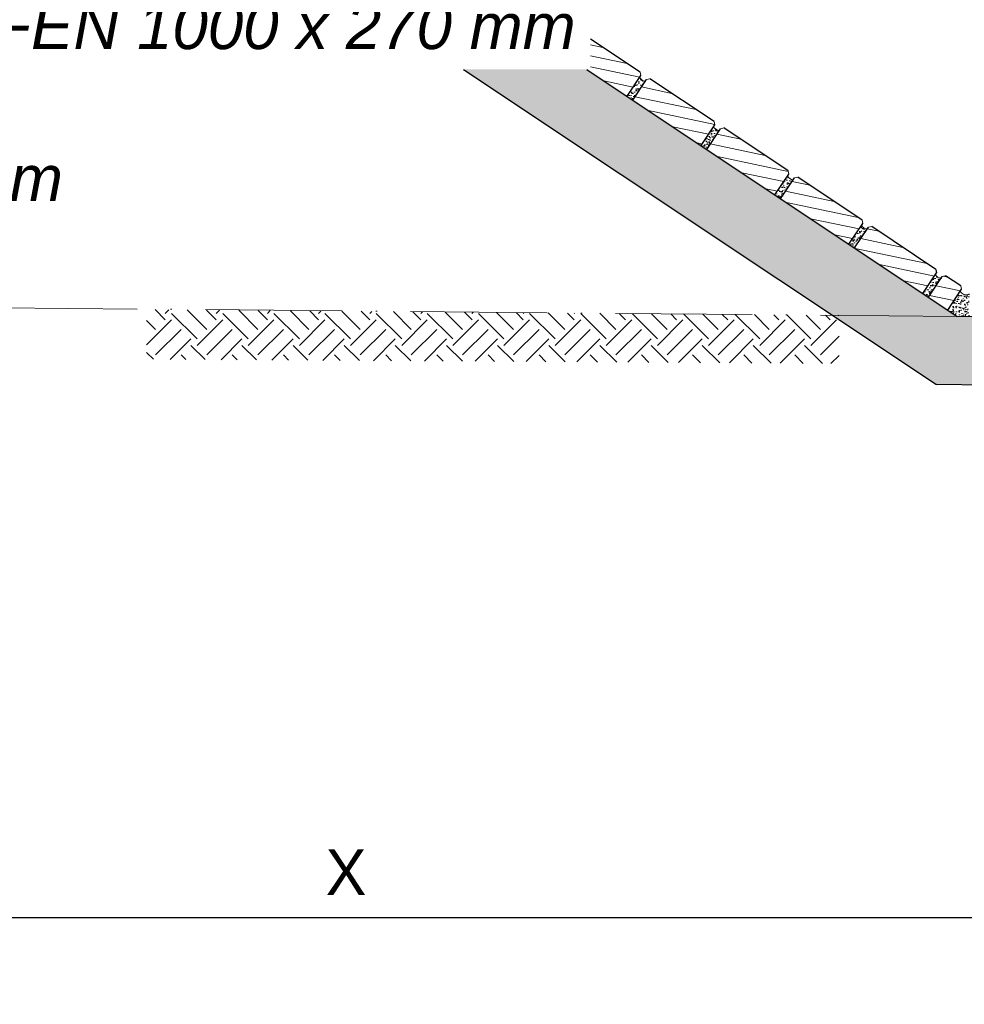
# Model space of a CAD drawing. Header units: millimetres. Extents: x -6179 to 46156, y -8419 to 8561.
# Tile 486 of 508: x 3711 to 5784, y -1091 to 1071. Entities that reach past the tile are written whole.
import ezdxf

# ---------------------------------------------------------------- set-up
doc = ezdxf.new("R2010")
doc.units = ezdxf.units.MM
doc.linetypes.add('ACAD_ISO10W100', pattern=[18, 12, -3, 0, -3])
for name, color, linetype, lineweight in [('_Gelände', 7, 'Continuous', 25), ('Bemaßung', 7, 'Continuous', 9), ('Pflaster-Gehweg', 7, 'Continuous', 15)]:
    doc.layers.add(name, color=color, linetype=linetype, lineweight=lineweight)
for name, color, linetype in [('Beschriftung', 7, 'Continuous'), ('POL_Bema', 7, 'Continuous'), ('Text', 7, 'Continuous')]:
    doc.layers.add(name, color=color, linetype=linetype)
doc.styles.add('Arial_Standard', font='arial.ttf')
doc.styles.add('LBB3.5M1000', font='isocp.shx', dxfattribs={"height": 3.5})
doc.dimstyles.new('DIN', dxfattribs={"dimtxt": 2.5, "dimasz": 2.5, "dimexe": 1.25, "dimexo": 0.625, "dimtad": 1, "dimtih": 1, "dimdec": 4, "dimdsep": 46, "dimlunit": 6, "dimtxsty": 'Standard', "dimcen": 2.5, "dimadec": 0, "dimazin": 0, "dimtfac": 1, "dimtdec": 4, "dimtmove": 0, "dimatfit": 3, "dimfxl": 0, "dimtvp": 1, "dimtolj": 1, "dimtzin": 0, "dimarcsym": 0})

# ---------------------------------------------------------------- blocks, each defined once
blk = doc.blocks.new('_Oblique')
at = {"layer": 'POL_Bema', "color": 0, "lineweight": -2}
blk.add_line((-0.5, -0.5), (0.5, 0.5), dxfattribs=at)
blk = doc.blocks.new('*D44')
at = {"layer": 'Bemaßung', "color": 0, "lineweight": -2, "transparency": 16777216}
for p, q in [((2154.4, -472.2), (2154.4, -950.7)), ((6699.8, -832.8), (6699.8, -950.7)), ((6699.8, -900.7), (2154.4, -900.7))]:
    blk.add_line(p, q, dxfattribs=at)
at = {"layer": 'DEFPOINTS', "color": 0, "transparency": 16777216}
for p in [(2154.4, -172.2), (6699.8, -532.8), (2154.4, -900.7)]:
    blk.add_point(p, dxfattribs=at)
at = {"layer": 'Bemaßung', "color": 0, "lineweight": -2, "transparency": 16777216, "xscale": 50, "yscale": 50, "zscale": 50, "rotation": 180}
blk.add_blockref('_Oblique', (2154.4, -900.7), dxfattribs=at)
at = {"layer": 'Bemaßung', "color": 0, "lineweight": -2, "transparency": 16777216, "xscale": 50, "yscale": 50, "zscale": 50}
blk.add_blockref('_Oblique', (6699.8, -900.7), dxfattribs=at)
at = {"layer": 'Bemaßung', "color": 0, "transparency": 16777216, "insert": (4427.1, -800.7), "char_height": 100, "attachment_point": 5}
blk.add_mtext('\\A1;X', dxfattribs=at)
blk = doc.blocks.new('*D48')
at = {"layer": 'Bemaßung', "color": 0, "lineweight": -2, "transparency": 16777216}
for p, q in [((2929.4, 4967.2), (2929.4, 5978.7)), ((6679.4, 1967.2), (6679.4, 5978.7)), ((6679.4, 5928.7), (2929.4, 5928.7))]:
    blk.add_line(p, q, dxfattribs=at)
at = {"layer": 'DEFPOINTS', "color": 0, "transparency": 16777216}
for p in [(2929.4, 5928.7), (2929.4, 3667.2), (6679.4, 667.2)]:
    blk.add_point(p, dxfattribs=at)
at = {"layer": 'Bemaßung', "color": 0, "lineweight": -2, "transparency": 16777216, "xscale": 50, "yscale": 50, "zscale": 50, "rotation": 180}
blk.add_blockref('_Oblique', (2929.4, 5928.7), dxfattribs=at)
at = {"layer": 'Bemaßung', "color": 0, "lineweight": -2, "transparency": 16777216, "xscale": 50, "yscale": 50, "zscale": 50}
blk.add_blockref('_Oblique', (6679.4, 5928.7), dxfattribs=at)
at = {"layer": 'Bemaßung', "color": 0, "transparency": 16777216, "char_height": 100, "attachment_point": 5}
for s, insert in [('\\A1;X  (MAX. 18 STEPS) ', (4804.4, 6028.7)), ('\\A1;(MAX. 18 TRITTSTUFEN)', (4804.4, 5828.7))]:
    blk.add_mtext(s, dxfattribs=dict(at, insert=insert))

msp = doc.modelspace()

# ---------------------------------------------------------------- hatches: boundary and pattern name
h = msp.add_hatch()
h.set_pattern_fill('EARTH', color=253, scale=12.5, angle=45, style=0)
h.set_pattern_definition([(135, (26775.32, 37974.62), (-7e-15, 112.2532), [79.375, -79.375]), (135, (26796.37, 37995.67), (-7e-15, 112.2532), [79.375, -79.375]), (135, (26817.415, 38016.72), (-7e-15, 112.2532), [79.375, -79.375]), (45, (26817.415, 38030.75), (112.2532, 7e-15), [79.375, -79.375]), (45, (26796.37, 38051.8), (112.2532, 7e-15), [79.375, -79.375]), (45, (26775.32, 38072.84), (112.2532, 7e-15), [79.375, -79.375])])
h.paths.add_polyline_path([(5509.17474, 421.54195), (5146.22722, 424.84462), (3989.40633, 434.34595), (3989.40633, 325.25816), (5509.17474, 315.75683)])
at = {"layer": 'Pflaster-Gehweg', "lineweight": 9}
h = msp.add_hatch(dxfattribs=at)
h.set_pattern_fill('AR-CONC', color=256, style=0)
h.set_pattern_definition([(130, (-92641.57, 2420.45), (-182.18467, -15.93909), [19.05, -209.55]), (185, (-92641.57, 2420.45), (35.24283, 191.05664), [15.24, -167.64]), (79.549, (-92656.75, 2419.12), (-146.9425, 175.1167), [16.19, -178.09]), (133.8158, (-92641.57, 2471.25), (-271.07904, -42.04233), [28.575, -314.325]), (83.3644, (-92664.16, 2467.74), (-237.4042, 247.42556), [24.285, -267.135]), (188.816, (-92641.57, 2471.25), (-237.4046, 247.4251), [22.86, -251.46]), (159, (-92666.97, 2458.55), (-151.61488, -102.26552), [19.05, -209.55]), (214, (-92666.97, 2458.55), (-61.80203, 184.18797), [15.24, -167.64]), (108.5486, (-92679.6, 2450.02), (-213.4165, 81.92286), [16.19, -178.09]), (142.5, (-92641.57, 2420.45), (-3.088603, 84.55504), [0, -165.608, 0, -170.18, 0, -168.275]), (172.5, (-92641.57, 2420.45), (-66.81966, 100.180575), [0, -97.028, 0, -161.798, 0, -64.135]), (212.5, (-92584.93, 2420.45), (-135.590595, -5.728744), [0, -63.5, 0, -198.12, 0, -262.89]), (222.5, (-92559.53, 2420.45), (-148.12918, 25.42649), [0, -82.55, 0, -131.572, 0, -186.69])])
h.paths.add_polyline_path([(3667.32075, 1639.88158), (3937.73709, 1639.88158), (2304.38052, 2728.78596), (2304.38052, 2548.5084)])
h.paths.add_polyline_path([(4955.32338, 961.49072), (4684.90704, 961.49072), (5722.75475, 269.59224), (6299.78679, 264.34149), (6299.78679, 414.3477), (5768.79013, 419.17955)])
h.paths.add_polyline_path([(4357.97168, 1179.44762), (4628.38803, 1179.44762), (4191.11197, 1470.965), (3920.69562, 1470.965), (4198.59068, 1285.70163), (4347.69327, 1285.70163), (4347.69327, 1186.29989)])
h = msp.add_hatch(dxfattribs=at)
h.set_pattern_fill('LINE', color=256, scale=7.5, angle=168.16871353, style=0)
h.set_pattern_definition([(168.16871353, (-13890326.568, -6022878.577), (-4.882289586, -23.306617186), [])])
h.paths.add_polyline_path([(4963.63776, 1028.05883), (4963.63776, 961.49072), (4955.32338, 961.49072), (5043.97201, 902.39164), (5074.31227, 947.90204), (5072.8414, 955.2564)])
h = msp.add_hatch(dxfattribs=at)
h.set_pattern_fill('AR-CONC', color=256, scale=0.1, angle=33.16871353, style=0)
h.set_pattern_definition([(83.16871353, (-13890326.568, -6022878.577), (16.122045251, 8.633234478), [1.905, -20.955]), (28.16871353, (-13890326.568, -6022878.577), (-13.402875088, 14.064491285), [1.524, -16.764]), (133.61971353, (-13890325.225, -6022877.858), (2.719272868, 22.697689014), [1.619, -17.809]), (79.35291353, (-13890329.347, -6022874.325), (24.991190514, 11.311694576), [2.8575, -31.4325]), (129.80431353, (-13890327.265, -6022873.382), (6.335428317, 33.69961588), [2.4285, -26.7135]), (24.35271353, (-13890329.347, -6022874.325), (6.335483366, 33.69959953), [2.286, -25.146]), (54.16871353, (-13890326.526, -6022873.998), (18.286133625, -0.265325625), [1.905, -20.955]), (359.16871353, (-13890326.526, -6022873.998), (-4.903818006, 18.79892403), [1.524, -16.764]), (104.62011353, (-13890325.003, -6022874.02), (13.382258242, 18.533609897), [1.619, -17.809]), (70.668713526, (-13890326.568, -6022878.577), (-4.367523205, 7.2467704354), [0, -16.5608, 0, -17.018, 0, -16.8275]), (40.668713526, (-13890326.568, -6022878.577), (0.112286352, 12.0414924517), [0, -9.7028, 0, -16.1798, 0, -6.4135]), (0.668713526, (-13890331.309, -6022881.676), (11.6632127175, 6.9387137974), [0, -6.35, 0, -19.812, 0, -26.289]), (350.66871353, (-13890333.435, -6022883.066), (11.008249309, 10.232597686), [0, -8.255, 0, -13.1572, 0, -18.669])])
h.paths.add_polyline_path([(5043.972, 902.39164), (5071.64243, 943.89727, 0.1313025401), (5076.8116, 938.13021, 0.1320187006), (5084.21061, 935.70791), (5056.45276, 894.07114)], flags=0)
h = msp.add_hatch(dxfattribs=at)
h.set_pattern_fill('LINE', color=256, scale=7.5, angle=168.16871353, style=0)
h.set_pattern_definition([(168.16871353, (-13890488.818, -6022986.744), (-4.882289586, -23.306617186), [])])
h.paths.add_polyline_path([(5056.45276, 894.07113), (5086.79303, 939.58154), (5094.14738, 941.05241), (5235.09121, 847.08986), (5236.56208, 839.7355), (5206.22181, 794.2251)], flags=0)
h = msp.add_hatch(dxfattribs=at)
h.set_pattern_fill('AR-CONC', color=256, scale=0.1, angle=33.16871353, style=0)
h.set_pattern_definition([(83.16871353, (-13890488.818, -6022986.744), (16.122045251, 8.633234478), [1.905, -20.955]), (28.16871353, (-13890488.818, -6022986.744), (-13.402875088, 14.064491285), [1.524, -16.764]), (133.61971353, (-13890487.474, -6022986.024), (2.719272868, 22.697689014), [1.619, -17.809]), (79.35291353, (-13890491.597, -6022982.492), (24.991190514, 11.311694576), [2.8575, -31.4325]), (129.80431353, (-13890489.515, -6022981.55), (6.335428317, 33.69961588), [2.4285, -26.7135]), (24.35271353, (-13890491.597, -6022982.492), (6.335483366, 33.69959953), [2.286, -25.146]), (54.16871353, (-13890488.776, -6022982.165), (18.286133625, -0.265325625), [1.905, -20.955]), (359.16871353, (-13890488.776, -6022982.165), (-4.903818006, 18.79892403), [1.524, -16.764]), (104.62011353, (-13890487.252, -6022982.187), (13.382258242, 18.533609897), [1.619, -17.809]), (70.668713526, (-13890488.818, -6022986.744), (-4.367523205, 7.2467704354), [0, -16.5608, 0, -17.018, 0, -16.8275]), (40.668713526, (-13890488.818, -6022986.744), (0.112286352, 12.0414924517), [0, -9.7028, 0, -16.1798, 0, -6.4135]), (0.668713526, (-13890493.559, -6022989.843), (11.6632127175, 6.9387137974), [0, -6.35, 0, -19.812, 0, -26.289]), (350.66871353, (-13890495.685, -6022991.232), (11.008249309, 10.232597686), [0, -8.255, 0, -13.1572, 0, -18.669])])
h.paths.add_polyline_path([(5206.22181, 794.2251), (5233.89224, 835.73074, 0.1313025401), (5239.06141, 829.96367, 0.1320187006), (5246.46042, 827.54138), (5218.70257, 785.9046)], flags=0)
h = msp.add_hatch(dxfattribs=at)
h.set_pattern_fill('LINE', color=256, scale=7.5, angle=168.16871353, style=0)
h.set_pattern_definition([(168.16871353, (-13890651.068, -6023094.91), (-4.882289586, -23.306617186), [])])
h.paths.add_polyline_path([(5218.70257, 785.9046), (5249.04284, 831.415), (5256.39719, 832.88587), (5397.34102, 738.92332), (5398.81189, 731.56897), (5368.47162, 686.05856)], flags=0)
h = msp.add_hatch(dxfattribs=at)
h.set_pattern_fill('AR-CONC', color=256, scale=0.1, angle=33.16871353, style=0)
h.set_pattern_definition([(83.16871353, (-13890651.068, -6023094.91), (16.122045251, 8.633234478), [1.905, -20.955]), (28.16871353, (-13890651.068, -6023094.91), (-13.402875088, 14.064491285), [1.524, -16.764]), (133.61971353, (-13890649.724, -6023094.191), (2.719272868, 22.697689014), [1.619, -17.809]), (79.35291353, (-13890653.847, -6023090.658), (24.991190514, 11.311694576), [2.8575, -31.4325]), (129.80431353, (-13890651.764, -6023089.715), (6.335428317, 33.69961588), [2.4285, -26.7135]), (24.35271353, (-13890653.847, -6023090.658), (6.335483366, 33.69959953), [2.286, -25.146]), (54.16871353, (-13890651.026, -6023090.332), (18.286133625, -0.265325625), [1.905, -20.955]), (359.16871353, (-13890651.026, -6023090.332), (-4.903818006, 18.79892403), [1.524, -16.764]), (104.62011353, (-13890649.502, -6023090.354), (13.382258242, 18.533609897), [1.619, -17.809]), (70.668713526, (-13890651.0676, -6023094.9104), (-4.367523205, 7.2467704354), [0, -16.5608, 0, -17.018, 0, -16.8275]), (40.668713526, (-13890651.068, -6023094.91), (0.112286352, 12.0414924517), [0, -9.7028, 0, -16.1798, 0, -6.4135]), (0.668713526, (-13890655.809, -6023098.009), (11.6632127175, 6.9387137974), [0, -6.35, 0, -19.812, 0, -26.289]), (350.66871353, (-13890657.935, -6023099.399), (11.008249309, 10.232597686), [0, -8.255, 0, -13.1572, 0, -18.669])])
h.paths.add_polyline_path([(5368.47162, 686.05856), (5396.14204, 727.5642, 0.1313025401), (5401.31121, 721.79713, 0.1320187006), (5408.71023, 719.37484), (5380.95237, 677.73806)], flags=0)
h = msp.add_hatch(dxfattribs=at)
h.set_pattern_fill('LINE', color=256, scale=7.5, angle=168.16871353, style=0)
h.set_pattern_definition([(168.16871353, (-13890813.317, -6023203.077), (-4.882289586, -23.306617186), [])])
h.paths.add_polyline_path([(5380.95237, 677.73806), (5411.29264, 723.24846), (5418.647, 724.71933), (5559.59083, 630.75678), (5561.0617, 623.40243), (5530.72143, 577.89203)], flags=0)
h = msp.add_hatch(dxfattribs=at)
h.set_pattern_fill('AR-CONC', color=256, scale=0.1, angle=33.16871353, style=0)
h.set_pattern_definition([(83.16871353, (-13890813.317, -6023203.077), (16.122045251, 8.633234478), [1.905, -20.955]), (28.16871353, (-13890813.317, -6023203.077), (-13.402875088, 14.064491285), [1.524, -16.764]), (133.61971353, (-13890811.974, -6023202.357), (2.719272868, 22.697689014), [1.619, -17.809]), (79.35291353, (-13890816.097, -6023198.825), (24.991190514, 11.311694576), [2.8575, -31.4325]), (129.80431353, (-13890814.014, -6023197.882), (6.335428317, 33.69961588), [2.4285, -26.7135]), (24.35271353, (-13890816.097, -6023198.825), (6.335483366, 33.69959953), [2.286, -25.146]), (54.16871353, (-13890813.276, -6023198.498), (18.286133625, -0.265325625), [1.905, -20.955]), (359.16871353, (-13890813.276, -6023198.498), (-4.903818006, 18.79892403), [1.524, -16.764]), (104.62011353, (-13890811.752, -6023198.52), (13.382258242, 18.533609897), [1.619, -17.809]), (70.668713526, (-13890813.3174, -6023203.077), (-4.367523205, 7.2467704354), [0, -16.5608, 0, -17.018, 0, -16.8275]), (40.668713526, (-13890813.317, -6023203.077), (0.112286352, 12.0414924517), [0, -9.7028, 0, -16.1798, 0, -6.4135]), (0.668713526, (-13890818.059, -6023206.176), (11.6632127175, 6.9387137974), [0, -6.35, 0, -19.812, 0, -26.289]), (350.66871353, (-13890820.185, -6023207.565), (11.008249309, 10.232597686), [0, -8.255, 0, -13.1572, 0, -18.669])])
h.paths.add_polyline_path([(5530.72143, 577.89202), (5558.39185, 619.39766, 0.1313025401), (5563.56102, 613.6306, 0.1320187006), (5570.96003, 611.2083), (5543.20218, 569.57152)], flags=0)
h = msp.add_hatch(dxfattribs=at)
h.set_pattern_fill('LINE', color=256, scale=7.5, angle=168.16871353, style=0)
h.set_pattern_definition([(168.16871353, (-13890975.567, -6023311.243), (-4.882289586, -23.306617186), [])])
h.paths.add_polyline_path([(5543.20218, 569.57152), (5573.54245, 615.08192), (5580.89681, 616.5528), (5721.84063, 522.59024), (5723.3115, 515.23589), (5692.97124, 469.72549)], flags=0)
h = msp.add_hatch(dxfattribs=at)
h.set_pattern_fill('AR-CONC', color=256, scale=0.1, angle=33.16871353, style=0)
h.set_pattern_definition([(83.16871353, (-13890975.567, -6023311.243), (16.122045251, 8.633234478), [1.905, -20.955]), (28.16871353, (-13890975.567, -6023311.243), (-13.402875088, 14.064491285), [1.524, -16.764]), (133.61971353, (-13890974.224, -6023310.524), (2.719272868, 22.697689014), [1.619, -17.809]), (79.35291353, (-13890978.347, -6023306.991), (24.991190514, 11.311694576), [2.8575, -31.4325]), (129.80431353, (-13890976.264, -6023306.049), (6.335428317, 33.69961588), [2.4285, -26.7135]), (24.35271353, (-13890978.347, -6023306.99), (6.335483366, 33.69959953), [2.286, -25.146]), (54.16871353, (-13890975.526, -6023306.665), (18.286133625, -0.265325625), [1.905, -20.955]), (359.16871353, (-13890975.526, -6023306.665), (-4.903818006, 18.79892403), [1.524, -16.764]), (104.62011353, (-13890974.002, -6023306.687), (13.382258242, 18.533609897), [1.619, -17.809]), (70.668713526, (-13890975.567, -6023311.2435), (-4.367523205, 7.2467704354), [0, -16.5608, 0, -17.018, 0, -16.8275]), (40.668713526, (-13890975.567, -6023311.2435), (0.112286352, 12.0414924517), [0, -9.7028, 0, -16.1798, 0, -6.4135]), (0.668713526, (-13890980.3085, -6023314.3424), (11.6632127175, 6.9387137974), [0, -6.35, 0, -19.812, 0, -26.289]), (350.66871353, (-13890982.435, -6023315.732), (11.008249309, 10.232597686), [0, -8.255, 0, -13.1572, 0, -18.669])])
h.paths.add_polyline_path([(5692.97123, 469.72548), (5720.64166, 511.23112, 0.1313025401), (5725.81083, 505.46406, 0.1320187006), (5733.20984, 503.04176), (5705.45199, 461.40498)], flags=0)
h = msp.add_hatch(dxfattribs=at)
h.set_pattern_fill('LINE', color=256, scale=7.5, angle=168.16871353, style=0)
h.set_pattern_definition([(168.16871353, (-13891137.817, -6023419.41), (-4.882289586, -23.306617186), [])])
h.paths.add_polyline_path([(5705.45199, 461.40498), (5735.79226, 506.91539), (5743.14661, 508.38626), (5776.53373, 486.12818), (5778.0046, 478.77383), (5747.66433, 433.26342)], flags=0)
h = msp.add_hatch(dxfattribs=at)
h.set_pattern_fill('AR-CONC', color=256, scale=0.1, style=0)
h.set_pattern_definition([(131.042708, (14667734.814, 2765591.61), (-18.186444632, -1.925178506), [1.905, -20.955]), (186.042708, (14667734.814, 2765591.61), (3.17602018, 19.16663433), [1.524, -16.764]), (80.591708, (14667733.299, 2765591.45), (-15.010488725, 17.241367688), [1.619, -17.809]), (134.858508, (14667734.722, 2765596.69), (-27.026907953, -4.69683766), [2.8575, -31.4325]), (84.407108, (14667732.47, 2765596.298), (-24.186749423, 24.306437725), [2.4285, -26.7135]), (189.858708, (14667734.722, 2765596.69), (-24.186785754, 24.306393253), [2.286, -25.146]), (160.042708, (14667732.205, 2765595.373), (-14.972877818, -10.500762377), [1.905, -20.955]), (215.042708, (14667732.205, 2765595.373), (-6.514358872, 18.303281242), [1.524, -16.764]), (109.591308, (14667730.958, 2765594.498), (-21.487195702, 7.802560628), [1.619, -17.809]), (143.542708, (14667734.814, 2765591.61), (-0.4626797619, 8.448483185), [0, -16.5608, 0, -17.018, 0, -16.8275]), (173.542708, (14667734.814, 2765591.61), (-6.8631652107, 9.894802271), [0, -9.7028, 0, -16.1798, 0, -6.4135]), (213.542708, (14667740.4775, 2765591.713), (-13.5463892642, -0.8195230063), [0, -6.35, 0, -19.812, 0, -26.289]), (223.542708, (14667743.017, 2765591.759), (-14.856735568, 2.27266727), [0, -8.255, 0, -13.1572, 0, -18.669])])
h.paths.add_polyline_path([(5794.15798, 418.94375), (5768.79013, 419.17955), (5747.66433, 433.26342), (5775.33475, 474.76906, 0.4399189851), (5794.61188, 468.82525)], flags=0)

# ---------------------------------------------------------------- linework, layer by layer
at = {"color": 253, "linetype": 'ACAD_ISO10W100', "lineweight": 13, "ltscale": 25}
msp.add_line((5768.79013, 419.17955), (-3078.86572, 499.68964), dxfattribs=at)
at = {"layer": '_Gelände'}
msp.add_line((5721.84063, 522.59024), (5723.3115, 515.23589), dxfattribs=at)
at = {"layer": 'Pflaster-Gehweg', "lineweight": 25}
for p, q in [((5072.8414, 955.2564), (4963.63776, 1028.05883)), ((4684.90704, 961.49072), (5722.75475, 269.59224)), ((4955.32338, 961.49072), (5768.79013, 419.17955)), ((5043.972, 902.39164), (5074.31227, 947.90204)), ((5056.45276, 894.07113), (5086.79303, 939.58154)), ((5235.09121, 847.08986), (5094.14738, 941.05241)), ((5206.22181, 794.2251), (5236.56208, 839.7355)), ((5218.70257, 785.9046), (5249.04284, 831.415)), ((5397.34102, 738.92332), (5256.39719, 832.88587)), ((5368.47162, 686.05856), (5398.81189, 731.56897)), ((5380.95237, 677.73806), (5411.29264, 723.24846)), ((5559.59083, 630.75678), (5418.647, 724.71933)), ((5530.72143, 577.89202), (5561.0617, 623.40243)), ((5543.20218, 569.57152), (5573.54245, 615.08192)), ((5721.84063, 522.59024), (5580.89681, 616.5528)), ((5692.97123, 469.72548), (5723.3115, 515.23589)), ((5705.45199, 461.40498), (5735.79226, 506.91539)), ((5776.53373, 486.12818), (5743.14661, 508.38626)), ((5747.66433, 433.26342), (5778.0046, 478.77383)), ((6299.78679, 414.3477), (5768.79013, 419.17955)), ((6299.78679, 264.34149), (5722.75475, 269.59224))]:
    msp.add_line(p, q, dxfattribs=at)
at = {"layer": 'Pflaster-Gehweg'}
for p, q in [((5072.8414, 955.2564), (5074.31227, 947.90204)), ((5094.14738, 941.05241), (5086.79303, 939.58154)), ((5235.09121, 847.08986), (5236.56208, 839.7355)), ((5256.39719, 832.88587), (5249.04284, 831.415)), ((5397.34102, 738.92332), (5398.81189, 731.56897)), ((5418.647, 724.71933), (5411.29264, 723.24846)), ((5559.59083, 630.75678), (5561.0617, 623.40243)), ((5580.89681, 616.5528), (5573.54245, 615.08192)), ((5743.14661, 508.38626), (5735.79226, 506.91539)), ((5776.53373, 486.12818), (5778.0046, 478.77383))]:
    msp.add_line(p, q, dxfattribs=at)
for centre, radius, start, end in [((5085.01819, 950.68616), 15, 206.91012792, 266.91378023), ((5247.268, 842.51962), 15, 206.91012792, 266.91378023), ((5409.51781, 734.35308), 15, 206.91012792, 266.91378023), ((5571.76761, 626.18654), 15, 206.91012792, 266.91378023), ((5734.01742, 518.02001), 15, 206.91012792, 266.91378023), ((5787.69644, 480.62886), 13.68023, 205.3623236, 300.36496724)]:
    msp.add_arc(centre, radius, start, end, dxfattribs=at)

# ---------------------------------------------------------------- texts
at = {"layer": 'Beschriftung', "insert": (-3283.55913, -240.89052), "char_height": 200, "width": 1845.4785758, "attachment_point": 1, "style": 'LBB3.5M1000'}
msp.add_mtext('\\pi244.57;{\\fArial|b0|i0|c0|p34;TOP VIEW\\P\\pi15.509;\\fArial|b0|i1|c0|p34;DRAUFSICHT\\P\\pi106.2;\\fArial|b0|i0|c0|p34;\\H0.5x;SCALE / MASSSTAB 1:20}', dxfattribs=at)
at = {"layer": 'Text', "insert": (2470.70673, 1138.70582), "char_height": 100, "width": 2551.4844574, "attachment_point": 4, "style": 'Arial_Standard'}
msp.add_mtext('GRATING STEPS 1000 x 270 mm\\PACC. TO DIN 24 531\\PROLLER SUPPORT 30/3 mm\\P{\\fArial|b0|i1|c0|p34;GITTERROSTSTUFEN 1000 x 270 mm\\PNACH DIN 24 531\\PTRAGSTAB 30/3 mm}', dxfattribs=at)

# ---------------------------------------------------------------- dimensions: what is measured, and where the dimension line sits
at = {"layer": 'Bemaßung'}
for base, p1, p2, text, override, picture, middle in [((2929.38052, 5928.69125), (6679.38052, 667.207), (2929.38052, 3667.207), 'X  (MAX. 18 STEPS) \\X (MAX. 18 TRITTSTUFEN)', {"dimscale": 100, "dimtxt": 1, "dimasz": 0.5, "dimexe": 0.5, "dimexo": 13, "dimgap": 0.5, "dimtih": 0, "dimdec": 2, "dimblk1": 'Oblique', "dimblk2": 'Oblique', "dimsah": 1, "dimtmove": 2}, '*D48', (4804.38052, 5928.69125)), ((2154.38052, -900.70754), (6699.78679, -532.793), (2154.38052, -172.18553), 'X', {"dimscale": 100, "dimtxt": 1, "dimasz": 0.5, "dimexe": 0.5, "dimexo": 3, "dimgap": 0.5, "dimtih": 0, "dimdec": 2, "dimblk1": 'Oblique', "dimblk2": 'Oblique', "dimsah": 1, "dimtmove": 2}, '*D44', (4427.08366, -800.70754))]:
    dim = msp.add_linear_dim(base=base, p1=p1, p2=p2, text=text, dimstyle='DIN', override=override, dxfattribs=at)
    dim.commit()
    dim.dimension.update_dxf_attribs({"geometry": picture, "text_midpoint": middle})

doc.saveas('drawing.dxf')
